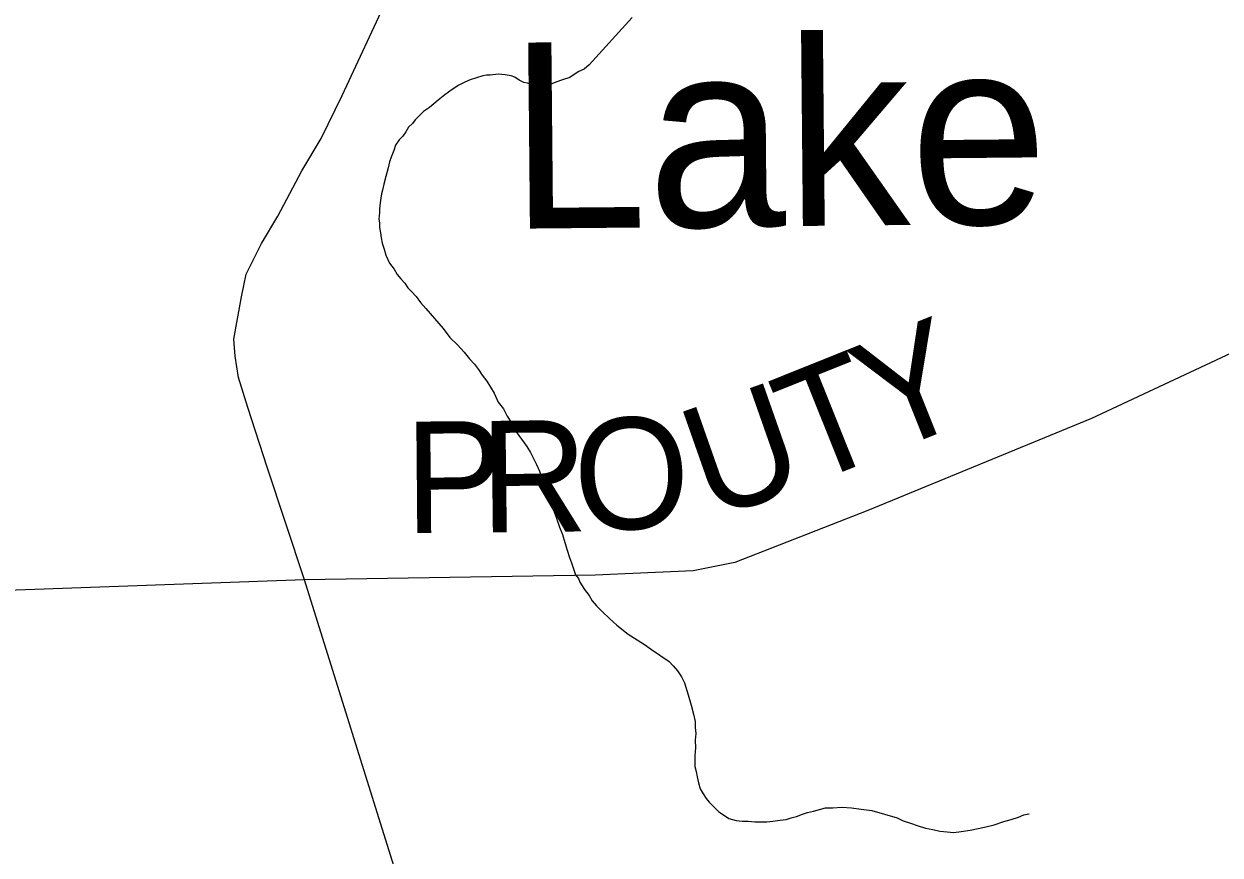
# Model space of a CAD drawing. Extents: x -59 to 82, y -3 to 49.
# Drawn here: x -53.486 to -52.876, y 42.889 to 43.312 of the extents above; entities that cross this region are included whole.
import ezdxf

# ---------------------------------------------------------------- set-up
doc = ezdxf.new("R2010")
doc.units = 0
for name, color, linetype in [('GM_X_County_Road', 7, 'Continuous'), ('GM_X_County_Road_Text', 7, 'Continuous'), ('GM_X_Minor_Lake_Text', 7, 'Continuous'), ('GM_X_Minor_River', 7, 'Continuous')]:
    doc.layers.add(name, color=color, linetype=linetype)

msp = doc.modelspace()

# ---------------------------------------------------------------- linework, layer by layer
at = {"layer": 'GM_X_County_Road'}
for p, q in [((-53.32371, 43.27586), (-53.28465, 43.35992)), ((-53.33439, 43.25394), (-53.32371, 43.27586)), ((-53.34428, 43.23738), (-53.33439, 43.25394)), ((-53.35657, 43.21439), (-53.34428, 43.23738)), ((-53.36485, 43.2005), (-53.35657, 43.21439)), ((-53.37261, 43.18473), (-53.36485, 43.2005)), ((-53.37501, 43.17324), (-53.37261, 43.18473)), ((-53.37742, 43.16015), (-53.37501, 43.17324)), ((-52.81687, 43.16978), (-52.9419, 43.11132)), ((-53.37902, 43.1516), (-53.37742, 43.16015)), ((-53.37822, 43.14305), (-53.37902, 43.1516)), ((-53.37662, 43.13209), (-53.37822, 43.14305)), ((-53.3718, 43.11686), (-53.37662, 43.13209)), ((-53.36191, 43.0864), (-53.3718, 43.11686)), ((-52.9419, 43.11132), (-53.0558, 43.06432)), ((-53.343, 43.02911), (-53.36191, 43.0864)), ((-53.0558, 43.06432), (-53.12359, 43.03782)), ((-53.12359, 43.03782), (-53.14481, 43.03365)), ((-53.19483, 43.03138), (-53.343, 43.02911)), ((-53.14481, 43.03365), (-53.19483, 43.03138)), ((-53.343, 43.02911), (-53.54498, 43.0219)), ((-53.25543, 42.74956), (-53.343, 43.02911))]:
    msp.add_line(p, q, dxfattribs=at)
at = {"layer": 'GM_X_Minor_River'}
for p, q in [((-53.17602, 43.31564), (-53.19785, 43.29152)), ((-53.19785, 43.29152), (-53.20049, 43.28922)), ((-53.2521, 43.2858), (-53.25854, 43.28385)), ((-53.25021, 43.2862), (-53.2521, 43.2858)), ((-53.24831, 43.28621), (-53.25021, 43.2862)), ((-53.24413, 43.28662), (-53.24831, 43.28621)), ((-53.24071, 43.28627), (-53.24413, 43.28662)), ((-53.23767, 43.28591), (-53.24071, 43.28627)), ((-53.23577, 43.28516), (-53.23767, 43.28591)), ((-53.20502, 43.2869), (-53.20767, 43.28498)), ((-53.20313, 43.28806), (-53.20502, 43.2869)), ((-53.20049, 43.28922), (-53.20313, 43.28806)), ((-53.26422, 43.28115), (-53.26761, 43.27884)), ((-53.26119, 43.28269), (-53.26422, 43.28115)), ((-53.25854, 43.28385), (-53.26119, 43.28269)), ((-53.23348, 43.28365), (-53.23577, 43.28516)), ((-53.23119, 43.28253), (-53.23348, 43.28365)), ((-53.22929, 43.28216), (-53.23119, 43.28253)), ((-53.22662, 43.28104), (-53.22929, 43.28216)), ((-53.22396, 43.2803), (-53.22662, 43.28104)), ((-53.22168, 43.28031), (-53.22396, 43.2803)), ((-53.21865, 43.2811), (-53.22168, 43.28031)), ((-53.21486, 43.28265), (-53.21865, 43.2811)), ((-53.21146, 43.28381), (-53.21486, 43.28265)), ((-53.20767, 43.28498), (-53.21146, 43.28381)), ((-53.27479, 43.27347), (-53.27931, 43.26963)), ((-53.27139, 43.27615), (-53.27479, 43.27347)), ((-53.26761, 43.27884), (-53.27139, 43.27615)), ((-53.28233, 43.26771), (-53.28459, 43.26541)), ((-53.27931, 43.26963), (-53.28233, 43.26771)), ((-53.28798, 43.26158), (-53.28986, 43.25967)), ((-53.28647, 43.26349), (-53.28798, 43.26158)), ((-53.28459, 43.26541), (-53.28647, 43.26349)), ((-53.29286, 43.25508), (-53.29475, 43.25316)), ((-53.29136, 43.25737), (-53.29286, 43.25508)), ((-53.28986, 43.25967), (-53.29136, 43.25737)), ((-53.29662, 43.25049), (-53.29736, 43.24782)), ((-53.29475, 43.25316), (-53.29662, 43.25049)), ((-53.29885, 43.24438), (-53.29959, 43.2421)), ((-53.29736, 43.24782), (-53.29885, 43.24438)), ((-53.30033, 43.23905), (-53.30143, 43.23448)), ((-53.29959, 43.2421), (-53.30033, 43.23905)), ((-53.30254, 43.23066), (-53.30327, 43.22762)), ((-53.30143, 43.23448), (-53.30254, 43.23066)), ((-53.30364, 43.22571), (-53.304, 43.22343)), ((-53.30327, 43.22762), (-53.30364, 43.22571)), ((-53.30436, 43.22114), (-53.30472, 43.2181)), ((-53.304, 43.22343), (-53.30436, 43.22114)), ((-53.3047, 43.21619), (-53.30505, 43.21277)), ((-53.30505, 43.21277), (-53.30466, 43.21087)), ((-53.30472, 43.2181), (-53.3047, 43.21619)), ((-53.30466, 43.21087), (-53.30464, 43.20859)), ((-53.30464, 43.20859), (-53.30424, 43.20593)), ((-53.30424, 43.20593), (-53.30383, 43.20327)), ((-53.30383, 43.20327), (-53.30343, 43.20061)), ((-53.30343, 43.20061), (-53.30227, 43.19757)), ((-53.30227, 43.19757), (-53.30149, 43.19453)), ((-53.30149, 43.19453), (-53.29955, 43.19036)), ((-53.29955, 43.19036), (-53.29725, 43.18734)), ((-53.29725, 43.18734), (-53.29571, 43.18469)), ((-53.29571, 43.18469), (-53.29379, 43.18242)), ((-53.29379, 43.18242), (-53.29188, 43.18015)), ((-53.29188, 43.18015), (-53.29034, 43.17788)), ((-53.29034, 43.17788), (-53.28842, 43.17599)), ((-53.28842, 43.17599), (-53.28612, 43.17334)), ((-53.28612, 43.17334), (-53.28382, 43.17032)), ((-53.28382, 43.17032), (-53.28114, 43.16729)), ((-53.28114, 43.16729), (-53.27232, 43.15709)), ((-53.27232, 43.15709), (-53.26887, 43.15255)), ((-53.26887, 43.15255), (-53.26504, 43.14877)), ((-53.26504, 43.14877), (-53.26159, 43.14499)), ((-53.26159, 43.14499), (-53.25891, 43.14159)), ((-53.25891, 43.14159), (-53.25623, 43.13895)), ((-53.25623, 43.13895), (-53.25431, 43.1363)), ((-53.25431, 43.1363), (-53.25238, 43.13327)), ((-53.25238, 43.13327), (-53.25008, 43.13024)), ((-53.25008, 43.13024), (-53.24816, 43.12721)), ((-53.24816, 43.12721), (-53.24623, 43.12418)), ((-53.24623, 43.12418), (-53.2443, 43.11963)), ((-53.2443, 43.11963), (-53.24161, 43.11623)), ((-53.24161, 43.11623), (-53.23968, 43.11244)), ((-53.23968, 43.11244), (-53.23738, 43.10903)), ((-53.23738, 43.10903), (-53.23506, 43.10449)), ((-53.23506, 43.10449), (-53.23237, 43.1007)), ((-53.23237, 43.1007), (-53.22969, 43.09692)), ((-53.22969, 43.09692), (-53.22776, 43.09389)), ((-53.22776, 43.09389), (-53.22622, 43.09086)), ((-53.22622, 43.09086), (-53.22468, 43.08783)), ((-53.22468, 43.08783), (-53.22313, 43.08441)), ((-53.22313, 43.08441), (-53.22157, 43.07986)), ((-53.22157, 43.07986), (-53.21925, 43.07417)), ((-53.21925, 43.07417), (-53.21769, 43.06962)), ((-53.21769, 43.06962), (-53.21614, 43.06507)), ((-53.21614, 43.06507), (-53.21458, 43.06051)), ((-53.21458, 43.06051), (-53.21303, 43.05596)), ((-53.21303, 43.05596), (-53.21148, 43.05217)), ((-53.21148, 43.05217), (-53.2103, 43.04799)), ((-53.2103, 43.04799), (-53.20913, 43.0442)), ((-53.20913, 43.0442), (-53.20796, 43.0404)), ((-53.20796, 43.0404), (-53.2068, 43.03775)), ((-53.2068, 43.03775), (-53.20602, 43.03509)), ((-53.20602, 43.03509), (-53.20486, 43.03168)), ((-53.20486, 43.03168), (-53.20332, 43.02979)), ((-53.20332, 43.02979), (-53.20255, 43.02789)), ((-53.20255, 43.02789), (-53.20139, 43.026)), ((-53.20139, 43.026), (-53.20024, 43.0241)), ((-53.20024, 43.0241), (-53.19793, 43.02108)), ((-53.19793, 43.02108), (-53.19639, 43.01843)), ((-53.19639, 43.01843), (-53.19409, 43.01578)), ((-53.19409, 43.01578), (-53.19103, 43.01276)), ((-53.19103, 43.01276), (-53.18759, 43.00936)), ((-53.18759, 43.00936), (-53.18376, 43.00597)), ((-53.18376, 43.00597), (-53.17803, 43.00145)), ((-53.17803, 43.00145), (-53.17345, 42.99843)), ((-53.17345, 42.99843), (-53.16963, 42.99618)), ((-53.16963, 42.99618), (-53.16619, 42.99354)), ((-53.16619, 42.99354), (-53.15703, 42.98752)), ((-53.15703, 42.98752), (-53.15511, 42.98526)), ((-53.15511, 42.98526), (-53.15282, 42.98261)), ((-53.15282, 42.98261), (-53.15089, 42.97958)), ((-53.15089, 42.97958), (-53.14935, 42.97655)), ((-53.14935, 42.97655), (-53.1474, 42.97048)), ((-53.1474, 42.97048), (-53.14584, 42.96517)), ((-53.14584, 42.96517), (-53.14466, 42.96061)), ((-53.14466, 42.96061), (-53.14387, 42.95681)), ((-53.14387, 42.95681), (-53.14385, 42.95377)), ((-53.14385, 42.95377), (-53.14344, 42.95073)), ((-53.14344, 42.95073), (-53.14379, 42.94731)), ((-53.14379, 42.94731), (-53.14376, 42.9435)), ((-53.14376, 42.9435), (-53.14411, 42.93932)), ((-53.14411, 42.93932), (-53.14409, 42.93704)), ((-53.14409, 42.93704), (-53.14407, 42.934)), ((-53.14407, 42.934), (-53.14329, 42.93134)), ((-53.14329, 42.93134), (-53.14289, 42.92868)), ((-53.14289, 42.92868), (-53.1421, 42.92564)), ((-53.1421, 42.92564), (-53.14132, 42.9226)), ((-53.14132, 42.9226), (-53.13978, 42.91995)), ((-53.13978, 42.91995), (-53.13824, 42.91768)), ((-53.13824, 42.91768), (-53.13671, 42.91579)), ((-53.13671, 42.91579), (-53.13479, 42.91391)), ((-53.13479, 42.91391), (-53.13173, 42.91088)), ((-53.13173, 42.91088), (-53.12944, 42.90938)), ((-53.12944, 42.90938), (-53.12676, 42.9075)), ((-53.12676, 42.9075), (-53.12296, 42.90639)), ((-53.09752, 42.90695), (-53.09487, 42.90773)), ((-53.09487, 42.90773), (-53.09222, 42.90851)), ((-53.09222, 42.90851), (-53.08919, 42.90967)), ((-53.08919, 42.90967), (-53.08654, 42.91045)), ((-53.08654, 42.91045), (-53.08351, 42.91123)), ((-53.08351, 42.91123), (-53.08047, 42.91202)), ((-53.08047, 42.91202), (-53.07744, 42.9128)), ((-53.07744, 42.9128), (-53.07365, 42.91282)), ((-53.07365, 42.91282), (-53.06909, 42.91324)), ((-53.06909, 42.91324), (-53.06415, 42.91289)), ((-53.06415, 42.91289), (-53.05921, 42.91217)), ((-53.05921, 42.91217), (-53.05389, 42.91145)), ((-53.05389, 42.91145), (-53.04095, 42.90774)), ((-53.04095, 42.90774), (-53.0379, 42.90624)), ((-52.98284, 42.90701), (-52.97906, 42.90818)), ((-52.97906, 42.90818), (-52.97641, 42.90934)), ((-52.97641, 42.90934), (-52.97375, 42.90974)), ((-52.97375, 42.90974), (-52.97369, 42.90975)), ((-53.12296, 42.90639), (-53.11992, 42.90603)), ((-53.11992, 42.90603), (-53.11688, 42.90605)), ((-53.11688, 42.90605), (-53.11346, 42.90569)), ((-53.11346, 42.90569), (-53.11042, 42.90571)), ((-53.11042, 42.90571), (-53.10739, 42.90574)), ((-53.10739, 42.90574), (-53.10435, 42.90614)), ((-53.10435, 42.90614), (-53.10056, 42.90655)), ((-53.10056, 42.90655), (-53.09752, 42.90695)), ((-53.0379, 42.90624), (-53.03409, 42.90512)), ((-53.03409, 42.90512), (-53.03028, 42.90363)), ((-53.03028, 42.90363), (-53.02648, 42.90252)), ((-53.02648, 42.90252), (-53.02267, 42.90178)), ((-53.02267, 42.90178), (-53.01925, 42.90105)), ((-53.00824, 42.90075), (-53.00368, 42.90154)), ((-53.00368, 42.90154), (-52.99648, 42.90311)), ((-52.99648, 42.90311), (-52.99156, 42.90429)), ((-52.99156, 42.90429), (-52.98663, 42.90584)), ((-52.98663, 42.90584), (-52.98284, 42.90701)), ((-53.01925, 42.90105), (-53.01545, 42.90069)), ((-53.01545, 42.90069), (-53.01203, 42.90034)), ((-53.01203, 42.90034), (-53.00824, 42.90075))]:
    msp.add_line(p, q, dxfattribs=at)

# ---------------------------------------------------------------- texts
at = {"layer": 'GM_X_County_Road_Text'}
for s, rotation, p in [('Y', 21.81088, (-53.04757, 43.09257)), ('T', 21.85627, (-53.087, 43.07676)), ('U', 19.36613, (-53.1367, 43.05923)), ('P', 0.48941, (-53.2917, 43.05279)), ('R', 0.66976, (-53.25317, 43.05312)), ('O', 2.35787, (-53.20468, 43.05371))]:
    msp.add_text(s, height=0.05682, rotation=rotation, dxfattribs=at).set_placement(p)
at = {"layer": 'GM_X_Minor_Lake_Text'}
msp.add_text('Lake', height=0.094768, rotation=0.54257, dxfattribs=at).set_placement((-53.23845, 43.20793))

doc.saveas('drawing.dxf')
